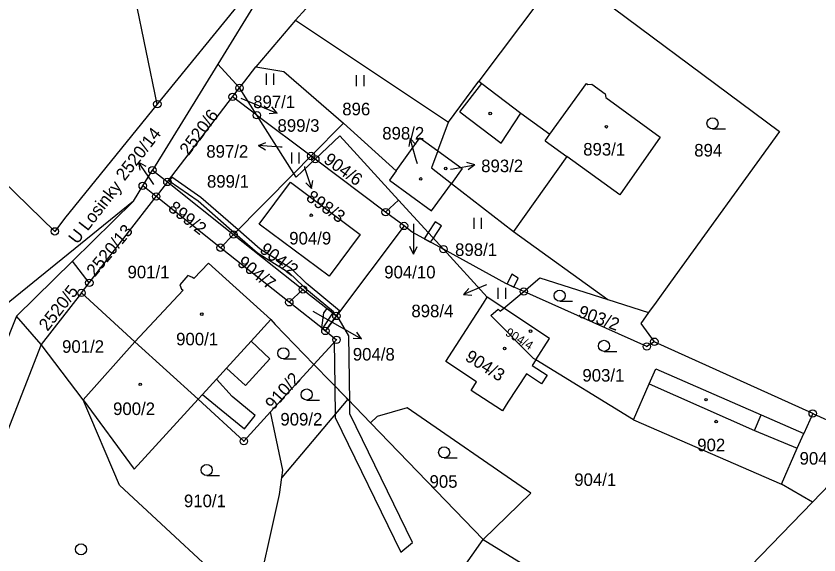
# Model space of a CAD drawing. Extents: x -562167 to -556918, y -1077891 to -1070763.
# Drawn here: x -559128.3 to -559019.5, y -1074549.2 to -1074476.2 of the extents above; entities that cross this region are included whole.
import ezdxf

# ---------------------------------------------------------------- set-up
doc = ezdxf.new("R2010")
doc.units = 0
for name, color, linetype in [('Hranice parcel', 7, 'Continuous'), ('Parcelní čísla', 7, 'Continuous'), ('Pop  PČ popisy', 7, 'Continuous'), ('Vnitřní kresba', 7, 'Continuous'), ('Věcná břemena k části', 7, 'Continuous'), ('Značky bodu BP', 7, 'Continuous'), ('Značky budov', 7, 'Continuous'), ('Značky kultur', 7, 'Continuous')]:
    doc.layers.add(name, color=color, linetype=linetype)

msp = doc.modelspace()

# ---------------------------------------------------------------- linework, layer by layer
at = {"layer": 'Hranice parcel'}
for p, q in [((-559109.18, -1074488.1), (-559143.46, -1074323.14)), ((-559072.78, -1074457.03), (-559090.44, -1074476.75)), ((-559085.98, -1074459.56), (-559109.18, -1074488.1)), ((-559054.27, -1074469.9), (-559065.58, -1074485.01)), ((-559094.33, -1074471.89), (-559100.99, -1074482.69)), ((-559090.44, -1074476.75), (-559095.84, -1074483.05)), ((-559090.44, -1074476.75), (-559069.73, -1074490.55)), ((-559100.99, -1074482.69), (-559109.85, -1074497.05)), ((-559100.99, -1074482.69), (-559098.03, -1074485.91)), ((-559069.73, -1074490.55), (-559065.58, -1074485.01)), ((-559098.97, -1074487.13), (-559098.03, -1074485.91)), ((-559095.68, -1074489.61), (-559098.03, -1074485.91)), ((-559107.82, -1074498.65), (-559098.97, -1074487.13)), ((-559095.68, -1074489.61), (-559098.97, -1074487.13)), ((-559090.67, -1074497.49), (-559095.68, -1074489.61)), ((-559095.68, -1074489.61), (-559088.34, -1074495.13)), ((-559083.95, -1074490.68), (-559088.34, -1074495.13)), ((-559083.95, -1074490.68), (-559076.8, -1074497.13)), ((-559071.17, -1074494.43), (-559069.73, -1074490.55)), ((-559090.67, -1074497.49), (-559088.34, -1074495.13)), ((-559088.34, -1074495.13), (-559087.77, -1074495.56)), ((-559078.23, -1074502.73), (-559087.77, -1074495.56)), ((-559111.16, -1074499.18), (-559109.85, -1074497.05)), ((-559109.85, -1074497.05), (-559107.82, -1074498.65)), ((-559090.67, -1074497.49), (-559098.85, -1074505.76)), ((-559107.82, -1074498.65), (-559109.34, -1074500.62)), ((-559107.82, -1074498.65), (-559098.85, -1074505.76)), ((-559069.31, -1074498.85), (-559060.92, -1074505.37)), ((-559112.43, -1074501.24), (-559111.16, -1074499.18)), ((-559109.34, -1074500.62), (-559111.16, -1074499.18)), ((-559100.62, -1074507.55), (-559109.34, -1074500.62)), ((-559078.23, -1074502.73), (-559076.49, -1074501.1)), ((-559076.49, -1074501.1), (-559070.39, -1074507.76)), ((-559112.43, -1074501.24), (-559131.28, -1074516.53)), ((-559120.68, -1074509.36), (-559112.43, -1074501.24)), ((-559075.74, -1074504.61), (-559078.23, -1074502.73)), ((-559075.74, -1074504.61), (-559084.91, -1074516.8)), ((-559060.92, -1074505.37), (-559048.13, -1074514.59)), ((-559100.62, -1074507.55), (-559098.85, -1074505.76)), ((-559098.85, -1074505.76), (-559089.44, -1074513.22)), ((-559091.29, -1074514.95), (-559100.62, -1074507.55)), ((-559064.45, -1074514.25), (-559070.39, -1074507.76)), ((-559128.27, -1074516.83), (-559120.68, -1074509.36)), ((-559118.4, -1074512.3), (-559120.68, -1074509.36)), ((-559119.47, -1074513.68), (-559118.4, -1074512.3)), ((-559119.47, -1074513.68), (-559124.91, -1074520.68)), ((-559119.47, -1074513.68), (-559112.21, -1074520.3)), ((-559091.29, -1074514.95), (-559089.44, -1074513.22)), ((-559089.44, -1074513.22), (-559084.91, -1074516.8)), ((-559062.19, -1074515.75), (-559059.51, -1074513.48)), ((-559086.4, -1074518.83), (-559091.29, -1074514.95)), ((-559062.19, -1074515.75), (-559064.45, -1074514.25)), ((-559048.13, -1074514.59), (-559042.6, -1074516.35)), ((-559124.91, -1074520.68), (-559128.27, -1074516.83)), ((-559084.91, -1074516.8), (-559086.4, -1074518.83)), ((-559119.25, -1074528.17), (-559124.91, -1074520.68)), ((-559112.21, -1074520.3), (-559119.25, -1074528.17)), ((-559112.21, -1074520.3), (-559103.66, -1074528.08)), ((-559020.34, -1074530.01), (-559041.81, -1074520.29)), ((-559044.63, -1074530.85), (-559057.89, -1074522.73)), ((-559093.84, -1074529.8), (-559087.95, -1074523.36)), ((-559087.95, -1074523.36), (-559083.37, -1074528.09)), ((-559083.37, -1074528.09), (-559092.3, -1074538.68)), ((-559083.37, -1074528.09), (-559080.29, -1074531.27)), ((-559020.34, -1074530.01), (-559021.55, -1074532.72)), ((-559020.34, -1074530.01), (-559012.23, -1074533.68)), ((-559080.29, -1074531.27), (-559065, -1074547.08)), ((-559044.63, -1074530.85), (-559024.59, -1074539.59)), ((-559020.39, -1074542.02), (-559024.59, -1074539.59)), ((-559065, -1074547.08), (-559045.58, -1074559))]:
    msp.add_line(p, q, dxfattribs=at)
for points in [[(-559054.27, -1074469.9), (-559024.82, -1074491.81), (-559039.6, -1074512.22), (-559041.56, -1074514.92), (-559042.6, -1074516.35)], [(-559098.03, -1074485.91), (-559097.34, -1074485.01), (-559095.84, -1074483.05)], [(-559095.84, -1074483.05), (-559092.05, -1074483.7), (-559083.95, -1074490.68)], [(-559065.58, -1074485.01), (-559065.2, -1074485.31), (-559059.92, -1074489.35), (-559055.97, -1074492.17), (-559051.01, -1074485.31), (-559050.81, -1074485.45), (-559050.29, -1074485.41), (-559048.49, -1074486.72), (-559048.39, -1074487.22), (-559041.01, -1074492.6), (-559046.5, -1074500.39), (-559053.66, -1074495.2), (-559060.92, -1074505.37)], [(-559109.18, -1074488.1), (-559121.78, -1074503.59), (-559123.07, -1074505.34), (-559135.64, -1074493.19)], [(-559087.77, -1074495.56), (-559084.44, -1074492.42), (-559076.49, -1074501.1)], [(-559076.8, -1074497.13), (-559073.58, -1074492.68), (-559071.17, -1074494.43)], [(-559071.17, -1074494.43), (-559072.03, -1074496.74), (-559069.31, -1074498.85)], [(-559071.17, -1074494.43), (-559067.85, -1074496.84), (-559069.31, -1074498.85)], [(-559087.77, -1074495.56), (-559090.35, -1074497.99), (-559090.67, -1074497.49)], [(-559076.8, -1074497.13), (-559077.72, -1074498.41), (-559072, -1074502.56), (-559069.31, -1074498.85)], [(-559095.37, -1074504.36), (-559091.15, -1074498.67), (-559081.67, -1074505.75), (-559085.87, -1074511.42), (-559095.37, -1074504.36)], [(-559118.4, -1074512.3), (-559110.28, -1074501.85), (-559109.34, -1074500.62)], [(-559070.39, -1074507.76), (-559074.64, -1074505.43), (-559075.74, -1074504.61)], [(-559059.51, -1074513.48), (-559061.96, -1074512.38), (-559070.39, -1074507.76)], [(-559093.81, -1074517.3), (-559102.24, -1074509.63), (-559104.21, -1074511.74), (-559104.43, -1074511.57), (-559105.04, -1074511.33), (-559106.14, -1074512.58), (-559105.89, -1074513.15), (-559105.69, -1074513.32), (-559112.21, -1074520.3)], [(-559059.51, -1074513.48), (-559057.35, -1074511.64), (-559048.13, -1074514.59)], [(-559041.81, -1074520.29), (-559042.83, -1074520.93), (-559059.51, -1074513.48)], [(-559057.89, -1074522.73), (-559058.39, -1074523.5), (-559056.34, -1074524.84), (-559057.1, -1074526), (-559059.15, -1074524.66), (-559061.65, -1074528.49), (-559062.41, -1074529.65), (-559066.66, -1074526.89), (-559065.9, -1074525.72), (-559070.09, -1074522.98), (-559064.97, -1074515.06), (-559064.45, -1074514.25)], [(-559057.89, -1074522.73), (-559058.21, -1074522.54), (-559063.95, -1074516.74), (-559062.96, -1074515.88), (-559062.69, -1074516.17), (-559062.19, -1074515.75)], [(-559057.89, -1074522.73), (-559056.01, -1074519.85), (-559062.19, -1074515.75)], [(-559042.6, -1074516.35), (-559043.65, -1074517.81), (-559041.81, -1074520.29)], [(-559128.27, -1074516.83), (-559141.63, -1074550.28), (-559135.6, -1074560.8)], [(-559103.66, -1074528.08), (-559103.06, -1074527.42), (-559100.51, -1074529.53), (-559097.38, -1074532.1), (-559095.93, -1074530.29), (-559099.04, -1074527.71), (-559101.15, -1074525.34), (-559099.81, -1074523.87), (-559097.23, -1074526.23), (-559093.92, -1074522.62), (-559096.48, -1074520.23), (-559093.81, -1074517.3)], [(-559093.81, -1074517.3), (-559093.19, -1074517.94), (-559087.95, -1074523.36)], [(-559086.4, -1074518.83), (-559084.9, -1074520.02), (-559087.95, -1074523.36)], [(-559124.91, -1074520.68), (-559132.19, -1074539.21), (-559136.44, -1074555.43), (-559135.6, -1074560.8)], [(-559044.63, -1074530.85), (-559042.5, -1074525.99), (-559041.6, -1074523.94), (-559027.31, -1074530.2), (-559021.55, -1074532.72)], [(-559119.25, -1074528.17), (-559112.3, -1074537.53), (-559103.66, -1074528.08)], [(-559096.08, -1074556.6), (-559114.31, -1074539.73), (-559119.25, -1074528.17)], [(-559093.84, -1074529.8), (-559097.45, -1074533.76), (-559103.66, -1074528.08)], [(-559065, -1074547.08), (-559058.53, -1074540.82), (-559075.31, -1074529.23), (-559079.4, -1074530.4), (-559080.29, -1074531.27)], [(-559092.3, -1074538.68), (-559092.16, -1074537.69), (-559093.84, -1074529.8)], [(-559024.59, -1074539.59), (-559022.43, -1074534.71), (-559021.55, -1074532.72)], [(-559012.23, -1074533.68), (-559015.73, -1074537.21), (-559020.39, -1074542.02)], [(-559096.08, -1074556.6), (-559092.64, -1074540.99), (-559092.3, -1074538.68)], [(-559020.39, -1074542.02), (-559030.14, -1074552.08), (-559039.29, -1074562.89)], [(-559054.05, -1074573.1), (-559063.87, -1074566.8), (-559073.93, -1074560.68), (-559070.65, -1074555.12), (-559065, -1074547.08)]]:
    msp.add_lwpolyline(points, dxfattribs=at)
at = {"layer": 'Pop  PČ popisy'}
for p, q in [((-559097.88, -1074487.31), (-559095.71, -1074488.19)), ((-559095.71, -1074488.19), (-559092.93, -1074489.31)), ((-559092.93, -1074489.31), (-559093.67, -1074488.48)), ((-559092.93, -1074489.31), (-559094.04, -1074489.4)), ((-559095.48, -1074493.72), (-559094.45, -1074493.29)), ((-559074.91, -1074492.76), (-559075.11, -1074493.86)), ((-559074.08, -1074495.64), (-559074.91, -1074492.76)), ((-559074.91, -1074492.76), (-559074.15, -1074493.58)), ((-559092.49, -1074493.93), (-559095.48, -1074493.72)), ((-559095.48, -1074493.72), (-559094.52, -1074494.29)), ((-559092.25, -1074493.95), (-559092.49, -1074493.93)), ((-559073.92, -1074496.21), (-559074.08, -1074495.64)), ((-559110.03, -1074498.45), (-559111.71, -1074495.96)), ((-559111.71, -1074495.96), (-559110.73, -1074496.51)), ((-559111.71, -1074495.96), (-559111.56, -1074497.07)), ((-559089.25, -1074496.57), (-559089.21, -1074496.69)), ((-559089.21, -1074496.69), (-559088.28, -1074499.54)), ((-559069.09, -1074496.85), (-559066.14, -1074496.33)), ((-559066.14, -1074496.33), (-559067.21, -1074496.01)), ((-559066.14, -1074496.33), (-559067.03, -1074497)), ((-559069.44, -1074496.91), (-559069.09, -1074496.85)), ((-559109.67, -1074499), (-559110.03, -1074498.45)), ((-559088.28, -1074499.54), (-559089.07, -1074498.75)), ((-559088.28, -1074499.54), (-559088.12, -1074498.44)), ((-559074.47, -1074504.31), (-559074.47, -1074505.41)), ((-559074.47, -1074505.41), (-559074.47, -1074508.41)), ((-559074.47, -1074508.41), (-559074.97, -1074507.41)), ((-559074.47, -1074508.41), (-559073.97, -1074507.41)), ((-559064.9, -1074512.74), (-559067.66, -1074513.91)), ((-559067.66, -1074513.91), (-559066.94, -1074513.06)), ((-559064.55, -1074512.59), (-559064.9, -1074512.74)), ((-559067.66, -1074513.91), (-559066.55, -1074513.98)), ((-559088.09, -1074516.13), (-559084.11, -1074518.42)), ((-559084.11, -1074518.42), (-559081.51, -1074519.92)), ((-559081.51, -1074519.92), (-559082.13, -1074518.99)), ((-559081.51, -1074519.92), (-559082.63, -1074519.85))]:
    msp.add_line(p, q, dxfattribs=at)
at = {"layer": 'Vnitřní kresba'}
for p, q in [((-559068.16, -1074489.16), (-559065.2, -1074485.31)), ((-559068.16, -1074489.16), (-559062.59, -1074493.39)), ((-559062.59, -1074493.39), (-559059.92, -1074489.35)), ((-559056.62, -1074493.06), (-559055.97, -1074492.17)), ((-559056.62, -1074493.06), (-559053.66, -1074495.2)), ((-559096.48, -1074520.23), (-559099.81, -1074523.87)), ((-559101.15, -1074525.34), (-559103.06, -1074527.42)), ((-559042.5, -1074525.99), (-559028.23, -1074532.3)), ((-559028.23, -1074532.3), (-559027.31, -1074530.2)), ((-559028.23, -1074532.3), (-559022.43, -1074534.71))]:
    msp.add_line(p, q, dxfattribs=at)
at = {"layer": 'Věcná břemena k části'}
for points in [[(-559098.67, -1074505.57), (-559098.24, -1074505.15), (-559103.29, -1074500.74), (-559107.21, -1074498.02), (-559107.56, -1074498.51), (-559103.65, -1074501.22)], [(-559072.46, -1074505.5), (-559073.01, -1074506.33), (-559072.13, -1074506.81), (-559071.76, -1074506.26), (-559070.67, -1074504.61), (-559071.5, -1074504.05)], [(-559085.29, -1074516.21), (-559085.42, -1074516.4), (-559084.91, -1074516.8), (-559084.49, -1074516.09), (-559088.75, -1074512.58), (-559088.98, -1074512.39), (-559090.97, -1074510.43), (-559095.25, -1074507.76), (-559098.24, -1074505.15), (-559098.67, -1074505.57), (-559095.61, -1074508.24), (-559091.35, -1074510.91), (-559089.38, -1074512.83), (-559089.19, -1074512.99)], [(-559060.84, -1074512.88), (-559060.27, -1074511.66), (-559061.14, -1074511.15), (-559061.75, -1074512.47)], [(-559086.4, -1074518.83), (-559084.91, -1074516.8), (-559086.2, -1074515.78), (-559086.64, -1074516.38), (-559086.93, -1074518.41)], [(-559086.65, -1074518.26), (-559086.75, -1074518.55), (-559086.4, -1074518.83), (-559084.91, -1074516.8), (-559085.42, -1074516.4)], [(-559086.4, -1074518.83), (-559084.9, -1074520.02), (-559085.19, -1074520.34), (-559085.13, -1074526.28), (-559083.1, -1074528.37), (-559083.2, -1074519.48), (-559084.84, -1074516.7), (-559084.91, -1074516.8)], [(-559083.1, -1074528.37), (-559085.13, -1074526.28), (-559085.08, -1074530.54), (-559076.15, -1074548.8), (-559074.57, -1074547.48), (-559083.08, -1074530.07)]]:
    msp.add_lwpolyline(points, close=True, dxfattribs=at)
at = {"layer": 'Značky bodu BP'}
for centre, radius in [((-559098.03, -1074485.91), 0.5), ((-559098.03, -1074485.91), 0.0303), ((-559098.97, -1074487.13), 0.5), ((-559109.18, -1074488.1), 0.5), ((-559098.97, -1074487.13), 0.0303), ((-559109.18, -1074488.1), 0.0303), ((-559095.68, -1074489.61), 0.5), ((-559095.68, -1074489.61), 0.0303), ((-559088.34, -1074495.13), 0.5), ((-559088.34, -1074495.13), 0.0303), ((-559087.77, -1074495.56), 0.5), ((-559087.77, -1074495.56), 0.0303), ((-559109.85, -1074497.05), 0.5), ((-559109.85, -1074497.05), 0.0303), ((-559111.16, -1074499.18), 0.5), ((-559107.82, -1074498.65), 0.5), ((-559107.82, -1074498.65), 0.0303), ((-559111.16, -1074499.18), 0.0303), ((-559109.34, -1074500.62), 0.5), ((-559109.34, -1074500.62), 0.0303), ((-559078.23, -1074502.73), 0.5), ((-559078.23, -1074502.73), 0.0303), ((-559075.74, -1074504.61), 0.5), ((-559123.07, -1074505.34), 0.5), ((-559123.07, -1074505.34), 0.0303), ((-559098.85, -1074505.76), 0.5), ((-559075.74, -1074504.61), 0.0303), ((-559098.85, -1074505.76), 0.0303), ((-559100.62, -1074507.55), 0.5), ((-559100.62, -1074507.55), 0.0303), ((-559070.39, -1074507.76), 0.5), ((-559070.39, -1074507.76), 0.0303), ((-559118.4, -1074512.3), 0.5), ((-559118.4, -1074512.3), 0.0303), ((-559089.44, -1074513.22), 0.5), ((-559059.51, -1074513.48), 0.5), ((-559119.47, -1074513.68), 0.5), ((-559119.47, -1074513.68), 0.0303), ((-559089.44, -1074513.22), 0.0303), ((-559059.51, -1074513.48), 0.0303), ((-559091.29, -1074514.95), 0.5), ((-559091.29, -1074514.95), 0.0303), ((-559084.91, -1074516.8), 0.5), ((-559084.91, -1074516.8), 0.0303), ((-559086.4, -1074518.83), 0.5), ((-559086.4, -1074518.83), 0.0303), ((-559084.9, -1074520.02), 0.5), ((-559084.9, -1074520.02), 0.0303), ((-559042.83, -1074520.93), 0.5), ((-559041.81, -1074520.29), 0.5), ((-559041.81, -1074520.29), 0.0303), ((-559042.83, -1074520.93), 0.0303), ((-559020.34, -1074530.01), 0.5), ((-559020.34, -1074530.01), 0.0303), ((-559097.45, -1074533.76), 0.5), ((-559097.45, -1074533.76), 0.0303)]:
    msp.add_circle(centre, radius, dxfattribs=at)
at = {"layer": 'Značky budov'}
for centre in [(-559064.05, -1074489.37), (-559048.31, -1074491.17), (-559070.09, -1074496.82), (-559073.48, -1074498.24), (-559088.31, -1074503.16), (-559103.16, -1074516.55), (-559058.58, -1074518.85), (-559062.1, -1074521.2), (-559111.49, -1074526.06), (-559034.8, -1074528.14), (-559033.42, -1074531.11)]:
    msp.add_circle(centre, 0.175, dxfattribs=at)
at = {"layer": 'Značky kultur'}
for p, q in [((-559094.39, -1074485.47), (-559094.39, -1074483.97)), ((-559093.39, -1074485.47), (-559093.39, -1074483.97)), ((-559082.16, -1074485.69), (-559082.16, -1074484.19)), ((-559081.16, -1074485.69), (-559081.16, -1074484.19)), ((-559033.92, -1074491.45), (-559032.17, -1074491.45)), ((-559090.96, -1074496.14), (-559090.96, -1074494.64)), ((-559089.96, -1074496.14), (-559089.96, -1074494.64)), ((-559066.25, -1074505.02), (-559066.25, -1074503.52)), ((-559065.25, -1074505.02), (-559065.25, -1074503.52)), ((-559062.96, -1074514.49), (-559062.96, -1074512.99)), ((-559061.96, -1074514.49), (-559061.96, -1074512.99)), ((-559054.63, -1074514.8), (-559052.88, -1074514.8)), ((-559048.62, -1074521.6), (-559046.87, -1074521.6)), ((-559092.09, -1074522.6), (-559090.34, -1074522.6)), ((-559088.93, -1074528.19), (-559087.18, -1074528.19)), ((-559070.3, -1074536.03), (-559068.55, -1074536.03)), ((-559102.48, -1074538.42), (-559100.73, -1074538.42))]:
    msp.add_line(p, q, dxfattribs=at)
for centre in [(-559033.92, -1074490.7), (-559054.63, -1074514.05), (-559048.62, -1074520.85), (-559092.09, -1074521.85), (-559088.93, -1074527.44), (-559070.3, -1074535.28), (-559102.48, -1074537.67), (-559119.52, -1074548.42)]:
    msp.add_circle(centre, 0.75, dxfattribs=at)

# ---------------------------------------------------------------- texts
at = {"layer": 'Parcelní čísla'}
for s, p in [('897/1', (-559096.19, -1074488.65)), ('896', (-559084.11, -1074489.62)), ('899/3', (-559092.89, -1074491.85)), ('898/2', (-559078.69, -1074492.9)), ('893/1', (-559051.45, -1074495.07)), ('894', (-559036.4, -1074495.2)), ('897/2', (-559102.54, -1074495.36)), ('893/2', (-559065.28, -1074497.32)), ('899/1', (-559102.45, -1074499.42)), ('904/9', (-559091.3, -1074507.12)), ('898/1', (-559068.82, -1074508.67)), ('901/1', (-559113.22, -1074511.7)), ('904/10', (-559078.42, -1074511.71)), ('898/4', (-559074.74, -1074516.97)), ('900/1', (-559106.63, -1074520.78)), ('901/2', (-559122.09, -1074521.79)), ('904/8', (-559082.68, -1074522.84)), ('903/1', (-559051.56, -1074525.69)), ('900/2', (-559115.18, -1074530.22)), ('909/2', (-559092.5, -1074531.64)), ('902', (-559035.99, -1074535.12)), ('904/5', (-559022.12, -1074536.94)), ('904/1', (-559052.66, -1074539.82)), ('905', (-559072.28, -1074540.07)), ('910/1', (-559105.57, -1074542.7))]:
    msp.add_text(s, height=1.7, dxfattribs=at).set_placement(p)
for s, height, rotation, p in [('2520/6', 1.7, 53, (-559104.96, -1074495.18)), ('2520/14', 1.7, 52, (-559113.62, -1074498.6)), ('904/6', 1.7, 324, (-559086.76, -1074495.93)), ('898/3', 1.7, 325, (-559089.15, -1074501.03)), ('899/2', 1.7, 322, (-559107.85, -1074502.42)), ('2520/13', 1.7, 50, (-559117.65, -1074511.59)), ('904/2', 1.7, 323, (-559095.43, -1074508.08)), ('904/7', 1.7, 322, (-559098.47, -1074509.85)), ('2520/5', 1.7, 52, (-559124.06, -1074518.96)), ('903/2', 1.7, 340, (-559052.27, -1074516.89)), ('904/4', 1.2, 328, (-559062.12, -1074519.34)), ('904/3', 1.7, 328, (-559067.59, -1074522.73)), ('910/2', 1.7, 48, (-559093.47, -1074529.64))]:
    msp.add_text(s, height=height, rotation=rotation, dxfattribs=at).set_placement(p)
at = {"layer": 'Pop  PČ popisy'}
msp.add_text('U Losinky', height=1.7, rotation=52, dxfattribs=at).set_placement((-559120.04, -1074507.18))

doc.saveas('drawing.dxf')
